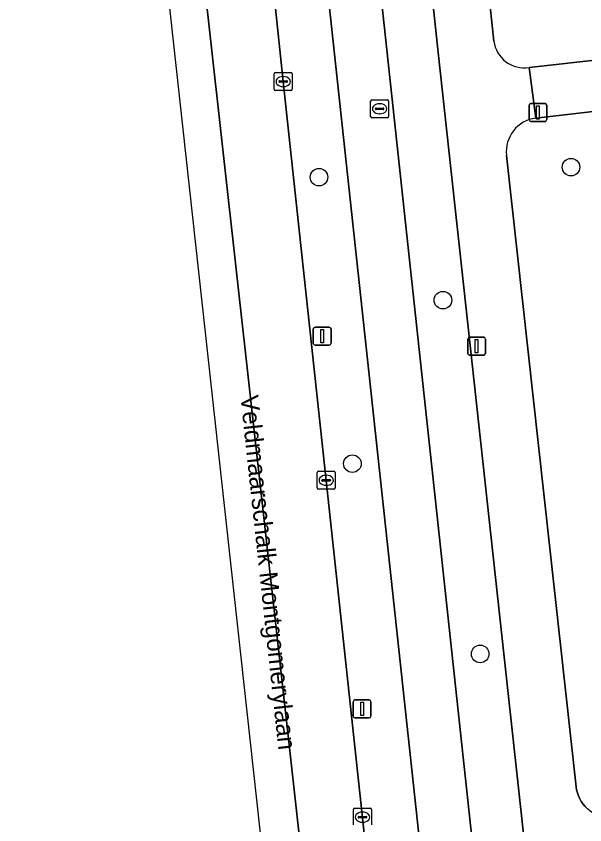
# Model space of a CAD drawing. Extents: x 161248 to 161848, y 384871 to 385383.
# Drawn here: x 161255.93 to 161287.58, y 385155.08 to 385200.09 of the extents above; entities that cross this region are included whole.
import ezdxf

# ---------------------------------------------------------------- set-up
doc = ezdxf.new("R2010")
doc.units = 0
for name, color, linetype in [('IMGEO_Berm_groen', 7, 'Continuous'), ('IMGEO_Boom', 7, 'Continuous'), ('IMGEO_Erf', 7, 'Continuous'), ('IMGEO_Fietspad_gesloten', 7, 'Continuous'), ('IMGEO_Groenvoorziening', 7, 'Continuous'), ('IMGEO_Kolk', 7, 'Continuous'), ('IMGEO_Lichtmast', 7, 'Continuous'), ('IMGEO_Openbare_ruimte_label', 7, 'Continuous'), ('IMGEO_OVBaan_gesloten', 7, 'Continuous'), ('IMGEO_Rioolput', 7, 'Continuous'), ('IMGEO_Voetpad_open', 7, 'Continuous')]:
    doc.layers.add(name, color=color, linetype=linetype)

msp = doc.modelspace()

# ---------------------------------------------------------------- linework, layer by layer
at = {"layer": 'IMGEO_Berm_groen'}
for points in [[(161279.435, 385144.415), (161273.278, 385201.438), (161272.519, 385207.639), (161271.091, 385227.08), (161270.412, 385243.981), (161269.728, 385255.799), (161268.918, 385265.585), (161266.954, 385291.9), (161266.061, 385304.636), (161265.987, 385305.638), (161262.952, 385305.408), (161262.443, 385312.634), (161261.74, 385322.607), (161257.138, 385322.371)], [(161256.654, 385321.916), (161257.172, 385317.445), (161257.661, 385313.23), (161259.702, 385295.859), (161261.967, 385276.513), (161264.604, 385254.141), (161265.807, 385244.078), (161266.037, 385241.979), (161266.267, 385239.966), (161268.56, 385218.577), (161268.655, 385216.841), (161268.939, 385214.138), (161270.794, 385196.453), (161276.441, 385144.086), (161283.784, 385075.774), (161285.879, 385056.617), (161288.02, 385037.301), (161290.772, 385012.005), (161294.901, 384976.402), (161297.066, 384956.529), (161299.154, 384937.372), (161301.048, 384920.049), (161301.427, 384916.232), (161301.431, 384916.18)], [(161285.204, 385145.048), (161279.427, 385198.062), (161275.697, 385233.018)], [(161275.66, 385206.665), (161282.325, 385144.732), (161283.468, 385134.103), (161287.158, 385100.538), (161289.778, 385076.19), (161294.971, 385029.929), (161297.713, 385030.826), (161292.978, 385075.471), (161292.829, 385075.469), (161292.7, 385076.509), (161285.204, 385145.048)]]:
    msp.add_lwpolyline(points, dxfattribs=at)
at = {"layer": 'IMGEO_Boom'}
for centre in [(161286.811, 385191.688), (161272.785, 385191.133), (161279.684, 385184.283), (161274.645, 385175.182), (161281.755, 385164.591)]:
    msp.add_circle(centre, 0.489, dxfattribs=at)
at = {"layer": 'IMGEO_Erf'}
for points in [[(161284.477, 385197.232), (161310.083, 385200.098), (161309.688, 385204.102), (161305.612, 385203.671), (161303.041, 385227.599), (161300.862, 385247.882), (161300.635, 385250), (161298.683, 385268.166), (161296.504, 385288.449), (161294.324, 385308.738), (161288.275, 385308.207), (161286.821, 385329.479), (161286.103, 385329.226), (161273.068, 385324.219)], [(161276.496, 385255.684), (161277.097, 385250), (161282.519, 385198.698)]]:
    msp.add_lwpolyline(points, dxfattribs=at)
msp.add_arc((161284.23, 385198.942), 1.728, 188.1276, 278.2263, dxfattribs=at)
at = {"layer": 'IMGEO_Fietspad_gesloten'}
for points in [[(161255.931, 385327.627), (161256.339, 385324.574), (161264.625, 385325.002), (161264.745, 385322.761), (161265.427, 385312.935), (161265.987, 385305.638), (161266.061, 385304.636), (161266.954, 385291.9), (161268.918, 385265.585), (161269.728, 385255.799), (161270.412, 385243.981), (161271.091, 385227.08), (161272.519, 385207.639), (161273.278, 385201.438), (161279.435, 385144.415), (161286.649, 385075.675), (161292.634, 385023.456), (161298.845, 384967.161), (161304.157, 384919.005), (161304.284, 384917.771), (161304.405, 384916.554)], [(161295.082, 385029.016), (161294.971, 385029.929), (161289.778, 385076.19), (161287.158, 385100.538), (161283.468, 385134.103), (161282.325, 385144.732), (161275.66, 385206.665)]]:
    msp.add_lwpolyline(points, dxfattribs=at)
at = {"layer": 'IMGEO_Groenvoorziening'}
for points in [[(161292.512, 385195.314), (161284.861, 385194.419)], [(161283.217, 385192.339), (161287.095, 385157.198), (161287.123, 385157.024), (161287.166, 385156.852), (161287.225, 385156.686), (161287.298, 385156.525), (161287.385, 385156.371), (161287.486, 385156.226), (161287.599, 385156.09)]]:
    msp.add_lwpolyline(points, dxfattribs=at)
msp.add_arc((161285.099, 385192.541), 1.893, 97.2186, 186.1368, dxfattribs=at)
at = {"layer": 'IMGEO_Kolk'}
for p, q in [((161270.293, 385196.027), (161270.293, 385196.879)), ((161270.368, 385196.953), (161271.22, 385196.953)), ((161270.781, 385196.733), (161270.806, 385196.733)), ((161271.294, 385196.879), (161271.294, 385196.027)), ((161270.552, 385196.447), (161270.552, 385196.459)), ((161270.99, 385196.41), (161270.592, 385196.41)), ((161270.595, 385196.496), (161270.993, 385196.496)), ((161271.036, 385196.459), (161271.036, 385196.447)), ((161271.22, 385195.953), (161270.368, 385195.953)), ((161270.804, 385196.173), (161270.779, 385196.173)), ((161272.687, 385173.83), (161272.687, 385174.682)), ((161272.762, 385174.756), (161273.614, 385174.756)), ((161273.688, 385174.682), (161273.688, 385173.83)), ((161272.946, 385174.25), (161272.946, 385174.262)), ((161273.384, 385174.213), (161272.986, 385174.213)), ((161272.989, 385174.299), (161273.387, 385174.299)), ((161273.175, 385174.536), (161273.2, 385174.536)), ((161273.43, 385174.262), (161273.43, 385174.25)), ((161273.614, 385173.756), (161272.762, 385173.756)), ((161273.198, 385173.976), (161273.173, 385173.976)), ((161274.707, 385155.077), (161274.707, 385155.929)), ((161274.782, 385156.003), (161275.634, 385156.003)), ((161275.195, 385155.783), (161275.22, 385155.783)), ((161275.708, 385155.929), (161275.708, 385155.077)), ((161274.966, 385155.497), (161274.966, 385155.509)), ((161275.404, 385155.46), (161275.006, 385155.46)), ((161275.009, 385155.546), (161275.407, 385155.546)), ((161275.45, 385155.509), (161275.45, 385155.497)), ((161275.218, 385155.223), (161275.193, 385155.223))]:
    msp.add_line(p, q, dxfattribs=at)
for points in [[(161270.293, 385196.027), (161270.293, 385196.879)], [(161270.368, 385196.953), (161271.22, 385196.953)], [(161271.294, 385196.879), (161271.294, 385196.027)], [(161271.22, 385195.953), (161270.368, 385195.953)], [(161272.687, 385173.83), (161272.687, 385174.682)], [(161272.762, 385174.756), (161273.614, 385174.756)], [(161273.688, 385174.682), (161273.688, 385173.83)], [(161273.614, 385173.756), (161272.762, 385173.756)], [(161274.707, 385155.077), (161274.707, 385155.929)], [(161274.782, 385156.003), (161275.634, 385156.003)], [(161275.708, 385155.929), (161275.708, 385155.077)]]:
    msp.add_lwpolyline(points, dxfattribs=at)
for centre, radius, start, end in [((161270.37, 385196.877), 0.0765, 91.552, 178.448), ((161270.37, 385196.877), 0.0765, 91.552, 178.448), ((161271.218, 385196.877), 0.0765, 1.552, 88.448), ((161271.218, 385196.877), 0.0765, 1.552, 88.448), ((161270.592, 385196.456), 0.0403, 85.8775, 175.7526), ((161270.589, 385196.446), 0.0366, 178.938, 274.7102), ((161270.993, 385196.453), 0.043, 264.8664, 352.4533), ((161270.997, 385196.458), 0.0386, 1.7309, 96.639), ((161270.37, 385196.029), 0.0765, 181.552, 268.448), ((161270.37, 385196.029), 0.0765, 181.552, 268.448), ((161271.218, 385196.029), 0.0765, 271.552, 358.448), ((161271.218, 385196.029), 0.0765, 271.552, 358.448), ((161272.764, 385174.68), 0.0765, 91.552, 178.448), ((161272.764, 385174.68), 0.0765, 91.552, 178.448), ((161273.612, 385174.68), 0.0765, 1.552, 88.448), ((161273.612, 385174.68), 0.0765, 1.552, 88.448), ((161272.986, 385174.259), 0.0403, 85.8775, 175.7526), ((161272.983, 385174.249), 0.0366, 178.938, 274.7102), ((161273.387, 385174.256), 0.043, 264.8664, 352.4533), ((161273.391, 385174.261), 0.0386, 1.7309, 96.639), ((161272.764, 385173.832), 0.0765, 181.552, 268.448), ((161272.764, 385173.832), 0.0765, 181.552, 268.448), ((161273.612, 385173.832), 0.0765, 271.552, 358.448), ((161273.612, 385173.832), 0.0765, 271.552, 358.448), ((161274.784, 385155.927), 0.0765, 91.552, 178.448), ((161274.784, 385155.927), 0.0765, 91.552, 178.448), ((161275.632, 385155.927), 0.0765, 1.552, 88.448), ((161275.632, 385155.927), 0.0765, 1.552, 88.448), ((161275.006, 385155.506), 0.0403, 85.8775, 175.7526), ((161275.003, 385155.496), 0.0366, 178.938, 274.7102), ((161275.407, 385155.503), 0.043, 264.8664, 352.4533), ((161275.411, 385155.508), 0.0386, 1.7309, 96.639)]:
    msp.add_arc(centre, radius, start, end, dxfattribs=at)
for centre, major_axis, ratio, start_param, end_param in [((161270.78, 385196.453), (-0.387, 0.002), 0.722429, 4.712389, 7.853982), ((161270.805, 385196.453), (-0.39, 0.002), 0.717154, 1.570796, 4.712389), ((161273.174, 385174.256), (-0.387, 0.002), 0.722429, 4.712389, 7.853982), ((161273.199, 385174.256), (-0.39, 0.002), 0.717154, 1.570796, 4.712389), ((161275.194, 385155.503), (-0.387, 0.002), 0.722429, 4.712389, 7.853982), ((161275.219, 385155.503), (-0.39, 0.002), 0.717154, 1.570796, 4.712389)]:
    msp.add_ellipse(centre, major_axis=major_axis, ratio=ratio, start_param=start_param, end_param=end_param, dxfattribs=at)
at = {"layer": 'IMGEO_Lichtmast'}
for p, q in [((161284.478, 385194.332), (161284.478, 385195.132)), ((161284.478, 385195.132), (161284.478, 385194.332)), ((161284.578, 385195.232), (161285.368, 385195.232)), ((161285.368, 385195.232), (161284.578, 385195.232)), ((161285.468, 385195.132), (161285.468, 385194.332)), ((161285.468, 385194.332), (161285.468, 385195.132)), ((161285.368, 385194.232), (161284.578, 385194.232)), ((161284.578, 385194.232), (161285.368, 385194.232)), ((161272.566, 385182.781), (161273.356, 385182.781)), ((161273.356, 385182.781), (161272.566, 385182.781)), ((161272.466, 385181.881), (161272.466, 385182.681)), ((161272.466, 385182.681), (161272.466, 385181.881)), ((161273.456, 385182.681), (161273.456, 385181.881)), ((161273.456, 385181.881), (161273.456, 385182.681)), ((161281.065, 385181.321), (161281.065, 385182.121)), ((161281.065, 385182.121), (161281.065, 385181.321)), ((161281.165, 385182.221), (161281.955, 385182.221)), ((161281.955, 385182.221), (161281.165, 385182.221)), ((161282.055, 385182.121), (161282.055, 385181.321)), ((161282.055, 385181.321), (161282.055, 385182.121)), ((161273.356, 385181.781), (161272.566, 385181.781)), ((161272.566, 385181.781), (161273.356, 385181.781)), ((161281.955, 385181.221), (161281.165, 385181.221)), ((161281.165, 385181.221), (161281.955, 385181.221)), ((161274.788, 385162.03), (161275.578, 385162.03)), ((161275.578, 385162.03), (161274.788, 385162.03)), ((161274.688, 385161.13), (161274.688, 385161.93)), ((161274.688, 385161.93), (161274.688, 385161.13)), ((161275.678, 385161.93), (161275.678, 385161.13)), ((161275.678, 385161.13), (161275.678, 385161.93)), ((161275.578, 385161.03), (161274.788, 385161.03)), ((161274.788, 385161.03), (161275.578, 385161.03))]:
    msp.add_line(p, q, dxfattribs=at)
for points in [[(161284.898, 385195.107), (161285.048, 385195.107), (161285.048, 385194.357), (161284.898, 385194.357), (161284.898, 385195.107)], [(161272.886, 385182.656), (161273.036, 385182.656), (161273.036, 385181.906), (161272.886, 385181.906), (161272.886, 385182.656)], [(161281.485, 385182.096), (161281.635, 385182.096), (161281.635, 385181.346), (161281.485, 385181.346), (161281.485, 385182.096)], [(161275.108, 385161.905), (161275.258, 385161.905), (161275.258, 385161.155), (161275.108, 385161.155), (161275.108, 385161.905)]]:
    msp.add_lwpolyline(points, dxfattribs=at)
for centre, start, end in [((161284.578, 385195.132), 90, 180), ((161284.578, 385195.132), 90, 180), ((161285.368, 385195.132), 0, 90), ((161285.368, 385195.132), 360, 90), ((161284.578, 385194.332), 180, 270), ((161284.578, 385194.332), 180, 270), ((161285.368, 385194.332), 270, 0), ((161285.368, 385194.332), 270, 0), ((161272.566, 385182.681), 90, 180), ((161272.566, 385182.681), 90, 180), ((161273.356, 385182.681), 0, 90), ((161273.356, 385182.681), 360, 90), ((161272.566, 385181.881), 180, 270), ((161272.566, 385181.881), 180, 270), ((161273.356, 385181.881), 270, 0), ((161273.356, 385181.881), 270, 0), ((161281.165, 385182.121), 90, 180), ((161281.165, 385182.121), 90, 180), ((161281.955, 385182.121), 0, 90), ((161281.955, 385182.121), 360, 90), ((161281.165, 385181.321), 180, 270), ((161281.165, 385181.321), 180, 270), ((161281.955, 385181.321), 270, 0), ((161281.955, 385181.321), 270, 0), ((161274.788, 385161.93), 90, 180), ((161274.788, 385161.93), 90, 180), ((161275.578, 385161.93), 0, 90), ((161275.578, 385161.93), 360, 90), ((161274.788, 385161.13), 180, 270), ((161274.788, 385161.13), 180, 270), ((161275.578, 385161.13), 270, 0), ((161275.578, 385161.13), 270, 0)]:
    msp.add_arc(centre, 0.1, start, end, dxfattribs=at)
at = {"layer": 'IMGEO_OVBaan_gesloten'}
for points in [[(161270.794, 385196.453), (161268.939, 385214.138), (161265.088, 385213.668), (161272.888, 385143.697), (161276.441, 385144.086)], [(161270.729, 385143.46), (161272.888, 385143.697), (161265.088, 385213.668), (161263.048, 385213.418)]]:
    msp.add_lwpolyline(points, close=True, dxfattribs=at)
at = {"layer": 'IMGEO_Rioolput'}
for p, q in [((161275.66, 385194.51), (161275.66, 385195.362)), ((161275.735, 385195.436), (161276.587, 385195.436)), ((161276.661, 385195.362), (161276.661, 385194.51)), ((161275.919, 385194.93), (161275.919, 385194.942)), ((161276.357, 385194.893), (161275.959, 385194.893)), ((161275.962, 385194.979), (161276.36, 385194.979)), ((161276.148, 385195.216), (161276.173, 385195.216)), ((161276.403, 385194.942), (161276.403, 385194.93)), ((161276.587, 385194.436), (161275.735, 385194.436)), ((161276.171, 385194.656), (161276.146, 385194.656))]:
    msp.add_line(p, q, dxfattribs=at)
for points in [[(161275.66, 385194.51), (161275.66, 385195.362)], [(161275.735, 385195.436), (161276.587, 385195.436)], [(161276.661, 385195.362), (161276.661, 385194.51)], [(161276.587, 385194.436), (161275.735, 385194.436)]]:
    msp.add_lwpolyline(points, dxfattribs=at)
for centre, radius, start, end in [((161275.737, 385195.36), 0.0765, 91.552, 178.448), ((161275.737, 385195.36), 0.0765, 91.552, 178.448), ((161276.585, 385195.36), 0.0765, 1.552, 88.448), ((161276.585, 385195.36), 0.0765, 1.552, 88.448), ((161275.959, 385194.939), 0.0403, 85.8775, 175.7526), ((161275.956, 385194.929), 0.0366, 178.938, 274.7102), ((161276.36, 385194.936), 0.043, 264.8664, 352.4533), ((161276.364, 385194.941), 0.0386, 1.7309, 96.639), ((161275.737, 385194.512), 0.0765, 181.552, 268.448), ((161275.737, 385194.512), 0.0765, 181.552, 268.448), ((161276.585, 385194.512), 0.0765, 271.552, 358.448), ((161276.585, 385194.512), 0.0765, 271.552, 358.448)]:
    msp.add_arc(centre, radius, start, end, dxfattribs=at)
for centre, major_axis, ratio, start_param, end_param in [((161276.147, 385194.936), (-0.387, 0.002), 0.722429, 4.712389, 7.853982), ((161276.172, 385194.936), (-0.39, 0.002), 0.717154, 1.570796, 4.712389)]:
    msp.add_ellipse(centre, major_axis=major_axis, ratio=ratio, start_param=start_param, end_param=end_param, dxfattribs=at)
at = {"layer": 'IMGEO_Voetpad_open'}
for points in [[(161282.519, 385198.698), (161277.097, 385250), (161276.496, 385255.684)], [(161275.697, 385233.018), (161279.427, 385198.062), (161285.204, 385145.048), (161292.7, 385076.509), (161292.829, 385075.469), (161292.978, 385075.471), (161297.713, 385030.826)], [(161319.925, 385201.199), (161311.354, 385200.24), (161310.083, 385200.098), (161284.477, 385197.232), (161284.861, 385194.419), (161292.512, 385195.314), (161298.583, 385195.971), (161298.591, 385195.9), (161306.323, 385196.762), (161306.263, 385197.297), (161312.214, 385197.961), (161318.164, 385198.625), (161318.232, 385198.013), (161324.218, 385198.681), (161327.91, 385165.578), (161321.918, 385164.982), (161315.846, 385164.304), (161315.641, 385166.137), (161311.253, 385165.674)], [(161284.861, 385194.419), (161284.477, 385197.232)], [(161289.281, 385155.459), (161289.184, 385155.45), (161289.007, 385155.447), (161288.831, 385155.46), (161288.656, 385155.488), (161288.485, 385155.531), (161288.319, 385155.59), (161288.158, 385155.663), (161288.004, 385155.751), (161287.859, 385155.852), (161287.724, 385155.965), (161287.599, 385156.09), (161287.486, 385156.226), (161287.385, 385156.371), (161287.298, 385156.525), (161287.225, 385156.686), (161287.166, 385156.852), (161287.123, 385157.024), (161287.095, 385157.198), (161283.217, 385192.339)]]:
    msp.add_lwpolyline(points, dxfattribs=at)
for centre, radius, start, end in [((161284.23, 385198.942), 1.728, 188.1276, 278.2263), ((161285.099, 385192.541), 1.893, 97.2186, 186.1368)]:
    msp.add_arc(centre, radius, start, end, dxfattribs=at)

# ---------------------------------------------------------------- texts
at = {"layer": 'IMGEO_Openbare_ruimte_label'}
msp.add_text('Veldmaarschalk Montgomerylaan', height=1, rotation=276.144, dxfattribs=at).set_placement((161268.409, 385178.941))

doc.saveas('drawing.dxf')
